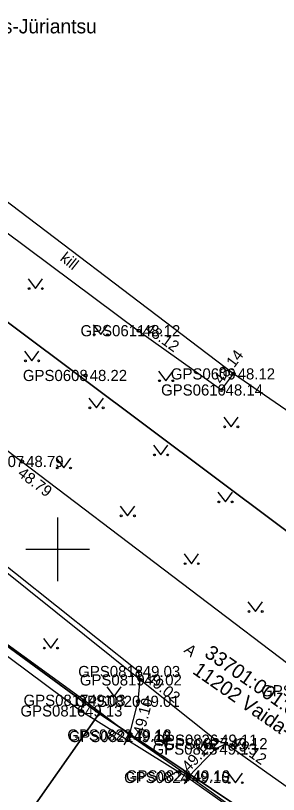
# Model space of a CAD drawing. Extents: x 551623 to 559850, y 6561220 to 6567135.
# Drawn here: x 555297.37 to 555313.81, y 6565534.63 to 6565583.47 of the extents above; entities that cross this region are included whole.
import ezdxf

# ---------------------------------------------------------------- set-up
doc = ezdxf.new("R2010")
doc.units = 0
for name, color, linetype in [('AED', 7, 'Continuous'), ('HALJASTUS', 7, 'Continuous'), ('KORGUS-EH2000', 7, 'Continuous'), ('MOOTKORG-EH2000', 7, 'Continuous'), ('MOOTMPUNKT', 7, 'Continuous'), ('MOOTNR', 7, 'Continuous'), ('MOOTPIIR', 7, 'Continuous'), ('PIIR', 7, 'Continuous'), ('TEE', 7, 'Continuous'), ('VORK', 7, 'Continuous')]:
    doc.layers.add(name, color=color, linetype=linetype)

msp = doc.modelspace()

# ---------------------------------------------------------------- linework, layer by layer
at = {"layer": 'AED'}
for p, q in [((555304.399, 6565538.477), (555304.399, 6565538.227)), ((555304.399, 6565538.477), (555304.649, 6565538.477)), ((555304.399, 6565538.227), (555304.649, 6565538.227)), ((555304.524, 6565538.352), (555308.195, 6565535.788)), ((555304.649, 6565538.477), (555304.649, 6565538.227)), ((555308.07, 6565535.913), (555308.07, 6565535.663)), ((555308.07, 6565535.913), (555308.32, 6565535.913)), ((555308.07, 6565535.663), (555308.32, 6565535.663)), ((555308.32, 6565535.913), (555308.32, 6565535.663))]:
    msp.add_line(p, q, dxfattribs=at)
for points in [[(555301.646, 6565540.531), (555292.158, 6565547.42), (555274.134, 6565560.859), (555261.407, 6565570.297)], [(555304.524, 6565538.352), (555301.646, 6565540.531), (555301.451, 6565539.862)], [(555324.003, 6565524.39), (555318.054, 6565528.671), (555308.195, 6565535.788)]]:
    msp.add_lwpolyline(points, dxfattribs=at)
at = {"layer": 'HALJASTUS'}
for p, q in [((555298.15, 6565566.958), (555298.613, 6565566.351)), ((555298.613, 6565566.351), (555299.059, 6565566.958)), ((555302.23, 6565564.068), (555302.693, 6565563.461)), ((555302.693, 6565563.461), (555303.139, 6565564.068)), ((555297.92, 6565562.426), (555298.384, 6565561.819)), ((555298.384, 6565561.819), (555298.829, 6565562.426)), ((555306.31, 6565561.178), (555306.773, 6565560.571)), ((555306.773, 6565560.571), (555307.219, 6565561.178)), ((555301.957, 6565559.476), (555302.421, 6565558.869)), ((555302.421, 6565558.869), (555302.866, 6565559.476)), ((555310.39, 6565558.287), (555310.853, 6565557.681)), ((555310.853, 6565557.681), (555311.299, 6565558.287)), ((555305.994, 6565556.526), (555306.458, 6565555.919)), ((555306.458, 6565555.919), (555306.903, 6565556.526)), ((555299.913, 6565555.706), (555300.377, 6565555.1)), ((555300.377, 6565555.1), (555300.822, 6565555.706)), ((555310.031, 6565553.576), (555310.495, 6565552.969)), ((555310.495, 6565552.969), (555310.94, 6565553.576)), ((555303.913, 6565552.706), (555304.376, 6565552.099)), ((555304.376, 6565552.099), (555304.822, 6565552.706)), ((555307.912, 6565549.705), (555308.376, 6565549.098)), ((555308.376, 6565549.098), (555308.821, 6565549.705)), ((555311.912, 6565546.704), (555312.375, 6565546.098)), ((555312.375, 6565546.098), (555312.821, 6565546.704)), ((555299.104, 6565544.411), (555299.568, 6565543.804)), ((555299.568, 6565543.804), (555300.013, 6565544.411)), ((555303.071, 6565541.368), (555303.535, 6565540.761)), ((555303.535, 6565540.761), (555303.98, 6565541.368)), ((555310.667, 6565535.968), (555311.13, 6565535.361)), ((555311.13, 6565535.361), (555311.576, 6565535.968))]:
    msp.add_line(p, q, dxfattribs=at)
for centre in [(555298.212, 6565566.351), (555299.041, 6565566.351), (555302.292, 6565563.461), (555303.121, 6565563.461), (555297.983, 6565561.819), (555298.811, 6565561.819), (555306.372, 6565560.571), (555307.201, 6565560.571), (555302.02, 6565558.869), (555302.849, 6565558.869), (555310.452, 6565557.681), (555311.281, 6565557.681), (555306.057, 6565555.919), (555306.886, 6565555.919), (555299.976, 6565555.1), (555300.804, 6565555.1), (555310.094, 6565552.969), (555310.923, 6565552.969), (555303.975, 6565552.099), (555304.804, 6565552.099), (555307.975, 6565549.098), (555308.803, 6565549.098), (555311.974, 6565546.098), (555312.803, 6565546.098), (555299.166, 6565543.804), (555299.995, 6565543.804), (555303.134, 6565540.761), (555303.963, 6565540.761), (555310.729, 6565535.361), (555311.558, 6565535.361)]:
    msp.add_circle(centre, 0.055, dxfattribs=at)
at = {"layer": 'KORGUS-EH2000'}
for centre in [(555305.07, 6565563.708), (555301.744, 6565560.902), (555310.251, 6565559.992), (555297.768, 6565555.508), (555305.168, 6565541.808), (555301.646, 6565540.531), (555304.47, 6565538.257), (555310.534, 6565537.807), (555308.145, 6565535.689)]:
    msp.add_circle(centre, 0.1, dxfattribs=at)
at = {"layer": 'MOOTMPUNKT'}
for centre in [(555305.07, 6565563.708), (555311.005, 6565561), (555301.744, 6565560.902), (555310.251, 6565559.992), (555297.768, 6565555.508), (555305.066, 6565542.334), (555305.168, 6565541.808), (555301.646, 6565540.531), (555305.035, 6565540.465), (555301.451, 6565539.862), (555304.47, 6565538.257), (555304.524, 6565538.352), (555309.906, 6565538.03), (555309.863, 6565537.47), (555310.534, 6565537.807), (555308.145, 6565535.689), (555308.195, 6565535.788)]:
    msp.add_circle(centre, 0.1, dxfattribs=at)
at = {"layer": 'MOOTPIIR'}
for points in [[(555328.595, 6565548.883), (555311.005, 6565561), (555293.358, 6565574.435), (555272.683, 6565590.134), (555270.071, 6565591.77), (555264.162, 6565596.509)], [(555257.286, 6565572.842), (555301.451, 6565539.862), (555308.145, 6565535.689), (555318.054, 6565528.671)]]:
    msp.add_lwpolyline(points, dxfattribs=at)
at = {"layer": 'PIIR'}
for points in [[(555160.12, 6565598.86), (555193.24, 6565604.68), (555193.7, 6565602.7), (555225.47, 6565605.89), (555234.35, 6565605.6), (555251.24, 6565598.48), (555330.71, 6565538.85), (555343.81, 6565536.56), (555350.68, 6565540.44), (555361.56, 6565549.57), (555419.65, 6565609.54), (555428.83, 6565620.98), (555435.71, 6565632.72), (555438.85, 6565638.78), (555447.07, 6565659.22), (555507.46, 6565826.66)], [(555524.79, 6565820.16), (555464.46, 6565652.92), (555447.97, 6565611.96), (555353.12, 6565523.87), (555343.14, 6565512.46), (555302.6, 6565539.71), (555242.37, 6565583.94), (555179.42, 6565586.32), (555138.98, 6565580.6), (555121.18, 6565602.26), (555116.17, 6565610.5), (555109.96, 6565624.83), (555093.56, 6565628.47), (555079.04, 6565618.4), (555074.13, 6565607.82), (555075.34, 6565593.24), (555091.74, 6565551.94), (555171.91, 6565394.64), (555191.35, 6565341.19)], [(555435.71, 6565632.72), (555428.83, 6565620.98), (555419.65, 6565609.54), (555361.56, 6565549.57), (555350.68, 6565540.44), (555343.81, 6565536.56), (555330.71, 6565538.85), (555251.24, 6565598.48), (555234.35, 6565605.6), (555223.17, 6565668.21)]]:
    msp.add_lwpolyline(points, dxfattribs=at)
for points in [[(555121.18, 6565602.26), (555138.98, 6565580.6), (555179.42, 6565586.32), (555242.37, 6565583.94), (555302.6, 6565539.71), (555287.77, 6565518.56), (555207.29, 6565506.14), (555200.64, 6565496.23), (555185.97, 6565502.75), (555177.68, 6565506.44), (555171.49, 6565510.85), (555162.05, 6565514.45), (555140.65, 6565513.25), (555139.49, 6565523.98), (555139.26, 6565529.51), (555141.68, 6565537.52), (555139.64, 6565543.1), (555131.01, 6565550.06), (555126.35, 6565558.74), (555119.63, 6565564.84), (555105.26, 6565587.71), (555099.5, 6565594.91), (555116.17, 6565610.5)], [(555153.01, 6565448.47), (555161.15, 6565451.45), (555173.66, 6565456.03), (555207.29, 6565506.14), (555287.77, 6565518.56), (555302.6, 6565539.71), (555343.14, 6565512.46), (555319.44, 6565481.04), (555323.07, 6565461.26), (555312.9, 6565433.84), (555316.84, 6565372.52), (555318.72, 6565342.57), (555320.51, 6565314.61), (555303.13, 6565302.54), (555208.78, 6565303.3), (555205.15, 6565297.11), (555200.72, 6565310.3), (555206.9, 6565339.44), (555221.23, 6565376.06), (555216.83, 6565392.35), (555207.22, 6565406.57)]]:
    msp.add_lwpolyline(points, close=True, dxfattribs=at)
at = {"layer": 'TEE'}
for points in [[(555320.204, 6565530.941), (555310.534, 6565537.807), (555309.906, 6565538.03), (555305.168, 6565541.808), (555305.066, 6565542.334), (555294.766, 6565550.531), (555276.823, 6565564.276), (555265.732, 6565572.927), (555259.684, 6565577.587), (555254.787, 6565581.289), (555247.931, 6565586.532), (555243.893, 6565589.125), (555239.934, 6565591.048), (555235.042, 6565592.642), (555234.652, 6565590.428), (555233.978, 6565588.723)], [(555272.683, 6565590.134), (555271.484, 6565588.076), (555270.516, 6565586.416), (555269.723, 6565584.609), (555268.981, 6565582.24), (555268.55, 6565578.954), (555269.504, 6565576.952), (555281.044, 6565568.103), (555297.768, 6565555.508), (555316.66, 6565541.129), (555323.074, 6565536.252), (555328.036, 6565533.009), (555332.837, 6565530.879), (555337.611, 6565529.695), (555343.363, 6565529.946), (555348.456, 6565531.532), (555353.801, 6565534.677), (555358.561, 6565538.499)], [(555304.166, 6565537.744), (555304.47, 6565538.257), (555305.035, 6565540.465), (555305.168, 6565541.808), (555294.581, 6565550.293), (555276.533, 6565563.926), (555265.084, 6565572.259), (555259.201, 6565577.119), (555257.995, 6565576.697)], [(555293.358, 6565574.435), (555292.541, 6565573.051), (555305.07, 6565563.708), (555310.251, 6565559.992), (555311.005, 6565561)], [(555310.534, 6565537.807), (555309.863, 6565537.47), (555308.145, 6565535.689), (555307.924, 6565535.29)]]:
    msp.add_lwpolyline(points, dxfattribs=at)
at = {"layer": 'VORK'}
for p, q in [((555300, 6565552), (555300, 6565548)), ((555298, 6565550), (555302, 6565550))]:
    msp.add_line(p, q, dxfattribs=at)

# ---------------------------------------------------------------- texts
at = {"layer": 'KORGUS-EH2000'}
for s, rotation, p in [(' 48.12', 324.3511, (555305.172, 6565563.85)), (' 48.14', 53.2075, (555310.111, 6565560.096)), (' 48.79', 322.7256, (555297.238, 6565554.811)), (' 49.02', 321.4317, (555305.277, 6565541.945)), (' 49.10', 75.6448, (555305.318, 6565538.04)), (' 49.16', 46.0198, (555308.019, 6565535.811)), (' 49.12', 324.6227, (555310.635, 6565537.95))]:
    msp.add_text(s, height=0.7, rotation=rotation, dxfattribs=at).set_placement(p)
for s, p in [(' 48.22', (555301.744, 6565560.552)), (' 49.03', (555301.646, 6565540.181))]:
    msp.add_text(s, height=0.7, dxfattribs=at).set_placement(p)
at = {"layer": 'MOOTKORG-EH2000'}
for s, p in [(' 48.12', (555305.07, 6565563.358)), (' 48.22', (555301.744, 6565560.552)), (' 48.12', (555311.005, 6565560.65)), (' 48.14', (555310.251, 6565559.642)), (' 48.79', (555297.768, 6565555.158)), (' 49.03', (555305.066, 6565541.984)), (' 49.02', (555305.168, 6565541.458)), (' 49.03', (555301.646, 6565540.181)), (' 49.01', (555305.035, 6565540.115)), (' 49.13', (555301.451, 6565539.512)), (' 49.10', (555304.47, 6565537.907)), (' 49.12', (555304.524, 6565538.002)), (' 49.11', (555309.906, 6565537.68)), (' 49.12', (555310.534, 6565537.457)), (' 49.13', (555309.863, 6565537.12)), (' 49.19', (555308.195, 6565535.438)), (' 49.16', (555308.145, 6565535.339))]:
    msp.add_text(s, height=0.7, dxfattribs=at).set_placement(p)
at = {"layer": 'MOOTNR'}
for s, p in [('GPS0611 ', (555301.43, 6565563.358)), ('GPS0608 ', (555297.824, 6565560.552)), ('GPS0609 ', (555307.086, 6565560.65)), ('GPS0610 ', (555306.472, 6565559.642)), ('GPS0607 ', (555293.849, 6565555.158)), ('GPS0818 ', (555301.287, 6565541.984)), ('GPS0819 ', (555301.388, 6565541.458)), ('GPS0606 ', (555312.74, 6565540.779)), ('GPS0817 ', (555297.866, 6565540.181)), ('GPS0820 ', (555301.116, 6565540.115)), ('GPS0816 ', (555297.671, 6565539.512)), ('GPS0822 ', (555300.604, 6565538.002)), ('GPS0821 ', (555300.691, 6565537.907)), ('GPS0826 ', (555305.986, 6565537.68)), ('GPS0827 ', (555306.614, 6565537.457)), ('GPS0825 ', (555305.944, 6565537.12)), ('GPS0823 ', (555304.275, 6565535.438)), ('GPS0824 ', (555304.155, 6565535.339))]:
    msp.add_text(s, height=0.7, dxfattribs=at).set_placement(p)
at = {"layer": 'PIIR'}
msp.add_text('Ees-Jüriantsu', height=0.9, dxfattribs=at).set_placement((555295.093, 6565582.356))
for s, p in [('33701:001:0541', (555309.122, 6565543.318)), ('11202 Vaida-Urge tee', (555308.38, 6565542.251))]:
    msp.add_text(s, height=0.9, rotation=325.1534, dxfattribs=at).set_placement(p)
at = {"layer": 'TEE'}
for s, rotation, p in [('kill', 321.6091, (555300.1, 6565568.154)), ('A', 320.7112, (555307.856, 6565543.597)), ('kr', 57.3415, (555306.792, 6565537.623))]:
    msp.add_text(s, height=0.7, rotation=rotation, dxfattribs=at).set_placement(p)

doc.saveas('drawing.dxf')
